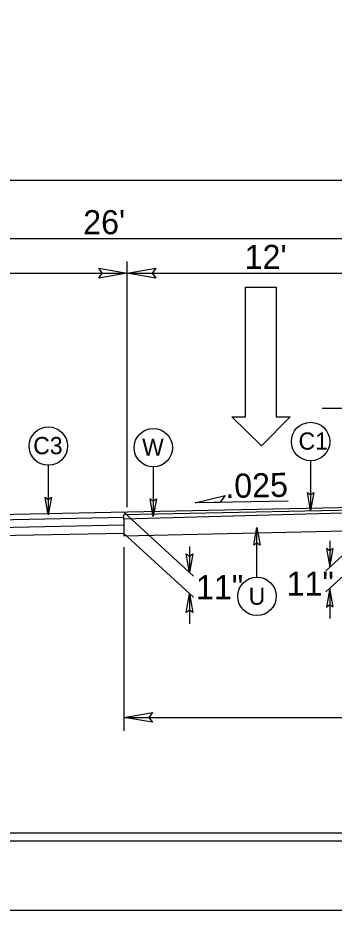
# Model space of a CAD drawing. Extents: x 958711 to 962106, y 831169 to 840840.
# Drawn here: x 959297.8 to 959400.4, y 838515.4 to 838804.4 of the extents above; entities that cross this region are included whole.
import ezdxf

# ---------------------------------------------------------------- set-up
doc = ezdxf.new("R2010")
doc.units = 0
for name, color, linetype in [('Old_Level_1', 7, 'Continuous'), ('Old_Level_11', 7, 'Continuous'), ('Prop Dimension Text', 7, 'Continuous'), ('Prop Lane Arrow CELL', 7, 'Continuous'), ('Sheet Plot Border Inside CELL', 7, 'Continuous'), ('Sheet Plot Border Outside CELL', 7, 'Continuous'), ('Sheet Typical CELL', 7, 'Continuous'), ('Typical ID Circle CELL', 7, 'Continuous'), ('Typical Terminator CELL', 7, 'Continuous'), ('Typical Text ID Circle CELL', 7, 'Continuous')]:
    doc.layers.add(name, color=color, linetype=linetype)

# ---------------------------------------------------------------- blocks, each defined once
blk = doc.blocks.new('Lane Arrow Through')
at = {"layer": 'Prop Lane Arrow CELL'}
for p, q in [((-3.15, 1.6), (-3.15, 3.1)), ((-3.15, 3.1), (0, 0)), ((-17.15, 1.6), (-3.15, 1.6)), ((-17.15, -1.7), (-17.15, 1.6)), ((0, 0), (-3.15, -3.2)), ((-3.15, -1.7), (-17.15, -1.7)), ((-3.15, -3.2), (-3.15, -1.7))]:
    blk.add_line(p, q, dxfattribs=at)

msp = doc.modelspace()

# ---------------------------------------------------------------- linework, layer by layer
at = {"layer": 'Old_Level_1'}
for p, q in [((959213.41, 838751.85), (959779.86, 838751.85)), ((959226.62, 838732.96), (959426.79, 838732.96)), ((959333.31, 838645.95), (959333.31, 838725.46)), ((959226.62, 838721.72), (959333.31, 838721.72)), ((959333.31, 838721.72), (959426.79, 838721.72)), ((959396.46, 838678.02), (959420.19, 838678.02)), ((959494.95, 838646.52), (959332.23, 838642.09)), ((959385.49, 838647.91), (959355.28, 838647.3)), ((959426.79, 838646.18), (959226.62, 838642.13)), ((959420.19, 838645.18), (959332.23, 838643.4)), ((959332.23, 838644.26), (959354.74, 838623.55)), ((959332.23, 838642.09), (959332.23, 838643.4)), ((959420.19, 838646.04), (959397.68, 838625.33)), ((959332.23, 838642.54), (959226.62, 838640.4)), ((959332.23, 838642.09), (959332.23, 838636.63)), ((959332.23, 838640.11), (959226.62, 838637.98)), ((959420.19, 838639.22), (959397.68, 838618.5)), ((959332.23, 838637.44), (959203.5, 838634.84)), ((959332.23, 838637.44), (959354.74, 838616.73)), ((959398.95, 838635), (959398.94, 838626.49)), ((959332.23, 838632.97), (959332.23, 838573.53)), ((959353.47, 838633.22), (959353.47, 838624.71)), ((959353.47, 838617.9), (959353.47, 838608.12)), ((959398.95, 838619.68), (959398.95, 838609.9)), ((959332.23, 838577.82), (959653.23, 838577.82))]:
    msp.add_line(p, q, dxfattribs=at)
msp.add_lwpolyline([(959332.23, 838636.63), (959495.11, 838640.33)], dxfattribs=at)
at = {"layer": 'Old_Level_11'}
for p, q in [((959355.28, 838647.3), (959365.04, 838649.72)), ((959365.04, 838649.72), (959363.3, 838647.46)), ((959363.3, 838647.46), (959355.28, 838647.3))]:
    msp.add_line(p, q, dxfattribs=at)
at = {"layer": 'Sheet Plot Border Inside CELL'}
msp.add_lwpolyline([(960390.3, 839592.94), (958723.8, 839592.94), (958723.8, 838537.84), (960390.3, 838537.84)], close=True, dxfattribs=at)
at = {"layer": 'Sheet Plot Border Outside CELL'}
msp.add_lwpolyline([(960394.8, 839615.39), (958710.8, 839615.39), (958710.8, 838515.39), (960394.8, 838515.39)], close=True, dxfattribs=at)
at = {"layer": 'Sheet Typical CELL'}
msp.add_lwpolyline([(960377.8, 839590.39), (958877.8, 839590.39), (958877.8, 838540.39), (960377.8, 838540.39)], close=True, dxfattribs=at)
at = {"layer": 'Typical ID Circle CELL'}
for p, q in [((959392.72, 838660.97), (959392.72, 838644.88)), ((959307.72, 838659.49), (959307.72, 838643.4)), ((959341.74, 838658.96), (959341.74, 838642.88)), ((959375.35, 838623.28), (959375.35, 838639.37))]:
    msp.add_line(p, q, dxfattribs=at)
for centre in [(959392.72, 838667.19), (959307.72, 838665.71), (959341.74, 838665.19), (959375.35, 838617.06)]:
    msp.add_circle(centre, 6.23, dxfattribs=at)
at = {"layer": 'Typical Terminator CELL'}
for points in [[(959324.09, 838723.31), (959333.31, 838721.72), (959324.04, 838720.08), (959325.22, 838721.72)], [(959342.53, 838720.13), (959333.31, 838721.72), (959342.58, 838723.36), (959341.41, 838721.72)], [(959308.71, 838649.16), (959307.72, 838643.4), (959306.7, 838649.2), (959307.72, 838648.46)], [(959393.72, 838650.64), (959392.72, 838644.88), (959391.7, 838650.68), (959392.72, 838649.94)], [(959342.73, 838648.64), (959341.74, 838642.88), (959340.71, 838648.67), (959341.74, 838647.94)], [(959374.36, 838633.6), (959375.35, 838639.37), (959376.38, 838633.57), (959375.35, 838634.31)], [(959397.9, 838632.56), (959398.94, 838626.49), (959400.02, 838632.59), (959398.95, 838631.82)], [(959354.52, 838630.78), (959353.47, 838624.71), (959352.4, 838630.81), (959353.47, 838630.04)], [(959352.42, 838611.83), (959353.47, 838617.9), (959354.55, 838611.8), (959353.47, 838612.57)], [(959400, 838613.61), (959398.95, 838619.68), (959397.87, 838613.58), (959398.95, 838614.35)], [(959341.46, 838576.23), (959332.23, 838577.82), (959341.51, 838579.46), (959340.33, 838577.82)]]:
    msp.add_lwpolyline(points, close=True, dxfattribs=at)

# ---------------------------------------------------------------- block references
at = {"layer": 'Old_Level_1', "xscale": 3, "yscale": 3, "rotation": -90.00000000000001}
msp.add_blockref('Lane Arrow Through', (959376.76, 838665.74), dxfattribs=at)

# ---------------------------------------------------------------- texts
at = {"layer": 'Prop Dimension Text'}
for s, rotation, p in [("26'", 0, (959319.03, 838734.34)), ("12'", 0, (959371.36, 838723.1)), ('.025', 1.1839, (959365.15, 838648.88)), ('11"', 0, (959355.59, 838616.11)), ('11"', 0, (959384.95, 838617.28))]:
    msp.add_text(s, height=7.801, rotation=rotation, dxfattribs=at).set_placement(p)
at = {"layer": 'Typical Text ID Circle CELL'}
for s, height, p in [('C1', 5.572, (959388.81, 838664.56)), ('C3', 5.572, (959302.83, 838663.08)), ('W', 5.57, (959338.12, 838662.56)), ('U', 5.57, (959372.65, 838614.32))]:
    msp.add_text(s, height=height, dxfattribs=at).set_placement(p)

doc.saveas('drawing.dxf')
